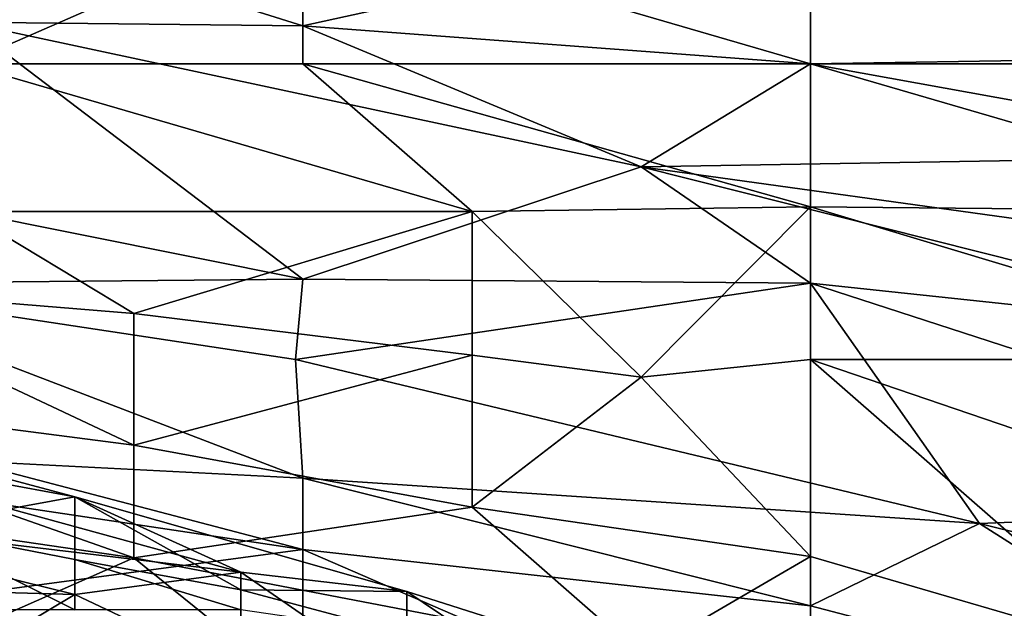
# Model space of a CAD drawing. Extents: x -161 to 11, y -10 to 160.
# Tile 473 of 499: x 0.8068 to 0.8328, y 0.2909 to 0.3064. Entities that reach past the tile are written whole.
import ezdxf

# ---------------------------------------------------------------- set-up
doc = ezdxf.new("R2010")
doc.units = 0
doc.header["$MEASUREMENT"] = 0
doc.layers.get('0').update_dxf_attribs({"linetype": 'CONTINUOUS'})

msp = doc.modelspace()

# ---------------------------------------------------------------- linework, layer by layer
for points in [[(0.814295, 0.311285, 0.57305), (0.814295, 0.306286, 0.557425), (0.800882, 0.310485, 0.565237)], [(0.814295, 0.311285, 0.57305), (0.827708, 0.309225, 0.57305), (0.814295, 0.306286, 0.557425)], [(0.814295, 0.306286, 0.557425), (0.805353, 0.306387, 0.553519), (0.800882, 0.310485, 0.565237)], [(0.841121, 0.309565, 0.580862), (0.841121, 0.305496, 0.569144), (0.827708, 0.309225, 0.57305)], [(0.79641, 0.309193, 0.736221), (0.805353, 0.305287, 0.734187), (0.814295, 0.309193, 0.736425)], [(0.805353, 0.305287, 0.734187), (0.814295, 0.305287, 0.734489), (0.814295, 0.309193, 0.736425)], [(0.814295, 0.306286, 0.557425), (0.827708, 0.309225, 0.57305), (0.827708, 0.305287, 0.56101)], [(0.827708, 0.305287, 0.735136), (0.827708, 0.309193, 0.736674), (0.814295, 0.309193, 0.736425)], [(0.814295, 0.309193, 0.736425), (0.814295, 0.305287, 0.734489), (0.827708, 0.305287, 0.735136)], [(0.841121, 0.305496, 0.569144), (0.827708, 0.305287, 0.56101), (0.827708, 0.309225, 0.57305)], [(0.83665, 0.305287, 0.735837), (0.841121, 0.309193, 0.737331), (0.827708, 0.309193, 0.736674)], [(0.83665, 0.305287, 0.735837), (0.827708, 0.309193, 0.736674), (0.827708, 0.305287, 0.735136)], [(0.79641, 0.303183, 0.537894), (0.805353, 0.306387, 0.553519), (0.814295, 0.299592, 0.533987)], [(0.805353, 0.306387, 0.553519), (0.814295, 0.306286, 0.557425), (0.823237, 0.302558, 0.549612)], [(0.805353, 0.306387, 0.553519), (0.823237, 0.302558, 0.549612), (0.814295, 0.299592, 0.533987)], [(0.814295, 0.306286, 0.557425), (0.827708, 0.305287, 0.56101), (0.823237, 0.302558, 0.549612)], [(0.805353, 0.305287, 0.734187), (0.818766, 0.30138, 0.732388), (0.814295, 0.305287, 0.734489)], [(0.818766, 0.30138, 0.732388), (0.805353, 0.305287, 0.734187), (0.805353, 0.30138, 0.731375)], [(0.827708, 0.301505, 0.733206), (0.827708, 0.305287, 0.735136), (0.814295, 0.305287, 0.734489)], [(0.818766, 0.30138, 0.732388), (0.827708, 0.301505, 0.733206), (0.814295, 0.305287, 0.734489)], [(0.841121, 0.30286, 0.561331), (0.823237, 0.302558, 0.549612), (0.827708, 0.305287, 0.56101)], [(0.827708, 0.305287, 0.56101), (0.841121, 0.305496, 0.569144), (0.841121, 0.30286, 0.561331)], [(0.827708, 0.305287, 0.735136), (0.841121, 0.30138, 0.734623), (0.83665, 0.305287, 0.735837)], [(0.827708, 0.305287, 0.735136), (0.827708, 0.301505, 0.733206), (0.841121, 0.30138, 0.734623)], [(0.800882, 0.299468, 0.526175), (0.79641, 0.303183, 0.537894), (0.814295, 0.299592, 0.533987)], [(0.823237, 0.302558, 0.549612), (0.841121, 0.30286, 0.561331), (0.845592, 0.299464, 0.553519)], [(0.823237, 0.302558, 0.549612), (0.827708, 0.299485, 0.5418), (0.814295, 0.299592, 0.533987)], [(0.845592, 0.299464, 0.553519), (0.841121, 0.298058, 0.545706), (0.823237, 0.302558, 0.549612)], [(0.827708, 0.299485, 0.5418), (0.823237, 0.302558, 0.549612), (0.841121, 0.298058, 0.545706)], [(0.809824, 0.298686, 0.7293), (0.805353, 0.30138, 0.731375), (0.800882, 0.29942, 0.7293)], [(0.809824, 0.298686, 0.7293), (0.818766, 0.30138, 0.732388), (0.805353, 0.30138, 0.731375)], [(0.818766, 0.297589, 0.7293), (0.818766, 0.30138, 0.732388), (0.809824, 0.298686, 0.7293)], [(0.827708, 0.301505, 0.733206), (0.818766, 0.30138, 0.732388), (0.823237, 0.297001, 0.7293)], [(0.818766, 0.30138, 0.732388), (0.818766, 0.297589, 0.7293), (0.823237, 0.297001, 0.7293)], [(0.827708, 0.297474, 0.730295), (0.827708, 0.301505, 0.733206), (0.823237, 0.297001, 0.7293)], [(0.827708, 0.301505, 0.733206), (0.841121, 0.297474, 0.7326), (0.841121, 0.30138, 0.734623)], [(0.841121, 0.297474, 0.7326), (0.827708, 0.301505, 0.733206), (0.827708, 0.297474, 0.730295)], [(0.814295, 0.299592, 0.533987), (0.814099, 0.297474, 0.526175), (0.800882, 0.299468, 0.526175)], [(0.814295, 0.299592, 0.533987), (0.827708, 0.299485, 0.5418), (0.814099, 0.297474, 0.526175)], [(0.809824, 0.295212, 0.725394), (0.800882, 0.29942, 0.7293), (0.79641, 0.296946, 0.725394)], [(0.814099, 0.297474, 0.526175), (0.814295, 0.294336, 0.514456), (0.800882, 0.299468, 0.526175)], [(0.814295, 0.294336, 0.514456), (0.805353, 0.294798, 0.51055), (0.800882, 0.299468, 0.526175)], [(0.800882, 0.29942, 0.7293), (0.809824, 0.295212, 0.725394), (0.809824, 0.298686, 0.7293)], [(0.814099, 0.297474, 0.526175), (0.827708, 0.299485, 0.5418), (0.832179, 0.293143, 0.522269)], [(0.841121, 0.298058, 0.545706), (0.845592, 0.293687, 0.533987), (0.827708, 0.299485, 0.5418)], [(0.832179, 0.293143, 0.522269), (0.827708, 0.299485, 0.5418), (0.845592, 0.293687, 0.533987)], [(0.809824, 0.298686, 0.7293), (0.809824, 0.295212, 0.725394), (0.818766, 0.297589, 0.7293)], [(0.809824, 0.295212, 0.725394), (0.818766, 0.293568, 0.725042), (0.818766, 0.297589, 0.7293)], [(0.814295, 0.294336, 0.514456), (0.814099, 0.297474, 0.526175), (0.832179, 0.293143, 0.522269)], [(0.818766, 0.297589, 0.7293), (0.818766, 0.293568, 0.725042), (0.823237, 0.297001, 0.7293)], [(0.827708, 0.297474, 0.730295), (0.823237, 0.297001, 0.7293), (0.827708, 0.292266, 0.725394)], [(0.841121, 0.292899, 0.7293), (0.841121, 0.297474, 0.7326), (0.827708, 0.297474, 0.730295)], [(0.841121, 0.292899, 0.7293), (0.827708, 0.297474, 0.730295), (0.83665, 0.289662, 0.724963)], [(0.827708, 0.297474, 0.730295), (0.827708, 0.292266, 0.725394), (0.83665, 0.289662, 0.724963)], [(0.79641, 0.296946, 0.725394), (0.809824, 0.292236, 0.721487), (0.809824, 0.295212, 0.725394)], [(0.79641, 0.296946, 0.725394), (0.800662, 0.293568, 0.721487), (0.809824, 0.292236, 0.721487)], [(0.827708, 0.292266, 0.725394), (0.823237, 0.297001, 0.7293), (0.818766, 0.293568, 0.725042)], [(0.812653, 0.291852, 0.225563), (0.799484, 0.295467, 0.225563), (0.799484, 0.293431, 0.233077)], [(0.812653, 0.291852, 0.225563), (0.808264, 0.293847, 0.221806), (0.799484, 0.295467, 0.225563)], [(0.808264, 0.293847, 0.221806), (0.803874, 0.295015, 0.221806), (0.799484, 0.295467, 0.225563)], [(0.79641, 0.295128, 0.506644), (0.805353, 0.294798, 0.51055), (0.814295, 0.292453, 0.506644)], [(0.79641, 0.295128, 0.506644), (0.814295, 0.292453, 0.506644), (0.79641, 0.290057, 0.483206)], [(0.809824, 0.295212, 0.725394), (0.809824, 0.292236, 0.721487), (0.818766, 0.293568, 0.725042)], [(0.803874, 0.293045, 0.218049), (0.803874, 0.295015, 0.221806), (0.808264, 0.293847, 0.221806)], [(0.814295, 0.294336, 0.514456), (0.814295, 0.292453, 0.506644), (0.805353, 0.294798, 0.51055)], [(0.814295, 0.294336, 0.514456), (0.832179, 0.293143, 0.522269), (0.827708, 0.290964, 0.51055)], [(0.814295, 0.292453, 0.506644), (0.814295, 0.294336, 0.514456), (0.827708, 0.290964, 0.51055)], [(0.803874, 0.293045, 0.218049), (0.808264, 0.293847, 0.221806), (0.808264, 0.292186, 0.218049)], [(0.817043, 0.291342, 0.221806), (0.808264, 0.293847, 0.221806), (0.812653, 0.291852, 0.225563)], [(0.812653, 0.291382, 0.218049), (0.808264, 0.293847, 0.221806), (0.817043, 0.291342, 0.221806)], [(0.812653, 0.291382, 0.218049), (0.808264, 0.292186, 0.218049), (0.808264, 0.293847, 0.221806)], [(0.800662, 0.293568, 0.721487), (0.805353, 0.290262, 0.717581), (0.809824, 0.292236, 0.721487)], [(0.809824, 0.292236, 0.721487), (0.823237, 0.289664, 0.721487), (0.818766, 0.293568, 0.725042)], [(0.818766, 0.293568, 0.725042), (0.823237, 0.289664, 0.721487), (0.827708, 0.292266, 0.725394)], [(0.832179, 0.293143, 0.522269), (0.845592, 0.293687, 0.533987), (0.854534, 0.287593, 0.518362)], [(0.808264, 0.291263, 0.233077), (0.812653, 0.291852, 0.225563), (0.799484, 0.293431, 0.233077)], [(0.799484, 0.293431, 0.233077), (0.799484, 0.291511, 0.240592), (0.808264, 0.291263, 0.233077)], [(0.808264, 0.292186, 0.218049), (0.808264, 0.290861, 0.2171), (0.803874, 0.293045, 0.218049)], [(0.803874, 0.290861, 0.216853), (0.803874, 0.293045, 0.218049), (0.808264, 0.290861, 0.2171)], [(0.827708, 0.290964, 0.51055), (0.832179, 0.293143, 0.522269), (0.841121, 0.287455, 0.506644)], [(0.841121, 0.287455, 0.506644), (0.832179, 0.293143, 0.522269), (0.854534, 0.287593, 0.518362)], [(0.79641, 0.290057, 0.483206), (0.814295, 0.292453, 0.506644), (0.814295, 0.287322, 0.483206)], [(0.814295, 0.292453, 0.506644), (0.827708, 0.290964, 0.51055), (0.827708, 0.286637, 0.491019)], [(0.814295, 0.292453, 0.506644), (0.827708, 0.286637, 0.491019), (0.814295, 0.287322, 0.483206)], [(0.827708, 0.288789, 0.721487), (0.827708, 0.292266, 0.725394), (0.823237, 0.289664, 0.721487)], [(0.83665, 0.289662, 0.724963), (0.827708, 0.292266, 0.725394), (0.827708, 0.288789, 0.721487)], [(0.805353, 0.290262, 0.717581), (0.814295, 0.28863, 0.717581), (0.809824, 0.292236, 0.721487)], [(0.812653, 0.291382, 0.218049), (0.812653, 0.290861, 0.217586), (0.808264, 0.292186, 0.218049)], [(0.812653, 0.290861, 0.217586), (0.808264, 0.290861, 0.2171), (0.808264, 0.292186, 0.218049)], [(0.809824, 0.292236, 0.721487), (0.814295, 0.28863, 0.717581), (0.823237, 0.289664, 0.721487)], [(0.808264, 0.291263, 0.233077), (0.812653, 0.289181, 0.236834), (0.812653, 0.291852, 0.225563)], [(0.812653, 0.291852, 0.225563), (0.812653, 0.289181, 0.236834), (0.817043, 0.28882, 0.233077)], [(0.817043, 0.291342, 0.221806), (0.812653, 0.291852, 0.225563), (0.817043, 0.28882, 0.233077)], [(0.799484, 0.291511, 0.240592), (0.803874, 0.288643, 0.248106), (0.808264, 0.291263, 0.233077)], [(0.803874, 0.288643, 0.248106), (0.812653, 0.289181, 0.236834), (0.808264, 0.291263, 0.233077)], [(0.812653, 0.290861, 0.217586), (0.812653, 0.291382, 0.218049), (0.817043, 0.290213, 0.218049)], [(0.817043, 0.291342, 0.221806), (0.817043, 0.290213, 0.218049), (0.812653, 0.291382, 0.218049)], [(0.817043, 0.28882, 0.233077), (0.821433, 0.28838, 0.22932), (0.817043, 0.291342, 0.221806)], [(0.821433, 0.289946, 0.221806), (0.817043, 0.291342, 0.221806), (0.821433, 0.28838, 0.22932)], [(0.817043, 0.291342, 0.221806), (0.821433, 0.289946, 0.221806), (0.817043, 0.290213, 0.218049)], [(0.827708, 0.290964, 0.51055), (0.841121, 0.287455, 0.506644), (0.827708, 0.286637, 0.491019)]]:
    msp.add_3dface(points)

doc.saveas('drawing.dxf')
